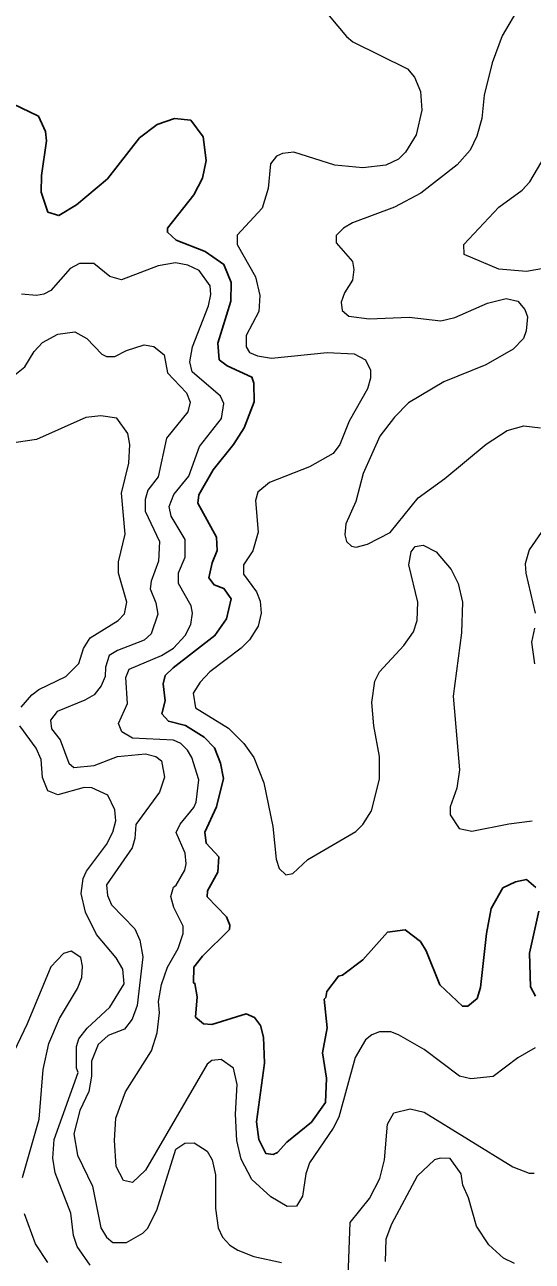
# Model space of a CAD drawing. Extents: x 265 to 291.4, y 7731.5 to 7759.6.
# Drawn here: x 273.421 to 274.287, y 7733.283 to 7735.395 of the extents above; entities that cross this region are included whole.
import ezdxf

# ---------------------------------------------------------------- set-up
doc = ezdxf.new("R2010")
doc.units = 0
doc.header["$LTSCALE"] = 0.032
doc.layers.add('1', color=7, linetype='Continuous', lineweight=25)
doc.layers.add('2', color=7, linetype='Continuous', lineweight=13)

msp = doc.modelspace()

# ---------------------------------------------------------------- linework, layer by layer
at = {"layer": '1'}
for points in [[(273.4002, 7735.2598), (273.444, 7735.2383), (273.4559, 7735.2121), (273.4575, 7735.1961), (273.4495, 7735.1373), (273.4487, 7735.1086), (273.4598, 7735.0744)], [(273.4598, 7735.0744), (273.479, 7735.0688), (273.5092, 7735.0871), (273.5617, 7735.1317), (273.6166, 7735.2017), (273.6468, 7735.224), (273.6762, 7735.2343), (273.7041, 7735.2319), (273.7255, 7735.2033), (273.7303, 7735.1627), (273.724, 7735.1325), (273.7096, 7735.1039), (273.6643, 7735.0474), (273.6643, 7735.0402), (273.6794, 7735.0267), (273.7288, 7735.0076), (273.7606, 7734.9853), (273.7733, 7734.9543), (273.7725, 7734.9225), (273.7502, 7734.8509), (273.7526, 7734.8223), (273.7661, 7734.8119), (273.8083, 7734.7928), (273.8115, 7734.7825), (273.8123, 7734.7507), (273.7955, 7734.7061), (273.7772, 7734.6775), (273.7423, 7734.6345), (273.7176, 7734.5916), (273.716, 7734.5773), (273.7478, 7734.5192), (273.7494, 7734.4969), (273.7407, 7734.4754), (273.7351, 7734.45), (273.7439, 7734.438), (273.7606, 7734.4317), (273.7733, 7734.4142), (273.7653, 7734.38), (273.7454, 7734.3513), (273.6739, 7734.2964), (273.6603, 7734.2829), (273.6571, 7734.2686), (273.6603, 7734.24), (273.6547, 7734.2177), (273.6659, 7734.2049), (273.6953, 7734.1978), (273.7272, 7734.1779), (273.7447, 7734.1596), (273.755, 7734.1334), (273.7598, 7734.1071), (273.7478, 7734.0586), (273.7279, 7734.0156), (273.7303, 7733.9965), (273.7518, 7733.9735), (273.7502, 7733.9472), (273.7327, 7733.9154), (273.7319, 7733.9051), (273.7653, 7733.8709), (273.7709, 7733.8566), (273.7701, 7733.8494), (273.724, 7733.804), (273.7096, 7733.7849), (273.7088, 7733.7579), (273.7112, 7733.7571), (273.7152, 7733.734), (273.712, 7733.6998), (273.7256, 7733.6879), (273.7399, 7733.6871), (273.7988, 7733.7054), (273.8131, 7733.699), (273.8234, 7733.6855), (273.8282, 7733.6656), (273.8298, 7733.6211), (273.8162, 7733.5209), (273.8202, 7733.4906), (273.8321, 7733.4667), (273.8449, 7733.4651), (273.852, 7733.4683), (273.8679, 7733.4859), (273.9101, 7733.52), (273.934, 7733.5535), (273.9356, 7733.5956), (273.9292, 7733.6386), (273.9371, 7733.6815), (273.9316, 7733.7301), (273.9348, 7733.7332), (273.9363, 7733.7436), (273.9562, 7733.7698), (273.9634, 7733.7714), (273.9976, 7733.7977), (274.0398, 7733.8446), (274.07, 7733.8486), (274.0963, 7733.8287), (274.1058, 7733.8128), (274.1296, 7733.7547)], [(274.2172, 7733.8852), (274.2371, 7733.9202), (274.2585, 7733.9305), (274.2776, 7733.9345), (274.2935, 7733.921)], [(274.1296, 7733.7547), (274.1678, 7733.7181), (274.1774, 7733.7181), (274.1933, 7733.7317), (274.1989, 7733.75), (274.2092, 7733.8422), (274.2172, 7733.8852)], [(274.2983, 7733.8804), (274.2824, 7733.8088), (274.284, 7733.7515), (274.2927, 7733.7356)]]:
    msp.add_lwpolyline(points, dxfattribs=at)
at = {"layer": '2'}
for points in [[(273.9228, 7735.4308), (273.9698, 7735.3743), (273.9809, 7735.3656), (274.074, 7735.3194), (274.0859, 7735.3051), (274.0963, 7735.2805)], [(274.2657, 7735.4268), (274.2355, 7735.3759), (274.2188, 7735.3298), (274.2052, 7735.2741), (274.2013, 7735.2343), (274.1925, 7735.2041), (274.1814, 7735.1802), (274.1591, 7735.1556), (274.0971, 7735.107), (274.0517, 7735.0832), (273.9801, 7735.0561), (273.965, 7735.0474), (273.9523, 7735.0347), (273.9523, 7735.0219), (273.9801, 7734.9901), (273.9825, 7734.9766), (273.9801, 7734.9583), (273.9666, 7734.9368), (273.961, 7734.9209), (273.9626, 7734.9066), (273.9738, 7734.897), (274.0088, 7734.8923), (274.0772, 7734.8954), (274.1313, 7734.8891), (274.1551, 7734.8946), (274.2108, 7734.9193), (274.2426, 7734.9273), (274.2625, 7734.9225), (274.2744, 7734.9082), (274.2792, 7734.8955)], [(274.0963, 7735.2805), (274.0986, 7735.2486), (274.0891, 7735.2065), (274.0708, 7735.1771), (274.0589, 7735.1651), (274.0374, 7735.1548), (273.9976, 7735.15)], [(273.9976, 7735.15), (273.9499, 7735.1548), (273.8799, 7735.177), (273.8608, 7735.1747), (273.8505, 7735.1699), (273.8401, 7735.1572), (273.8361, 7735.115), (273.8258, 7735.0816), (273.7836, 7735.0355), (273.7836, 7735.0195), (273.8147, 7734.9639), (273.8218, 7734.932), (273.8202, 7734.905), (273.7987, 7734.8636), (273.7987, 7734.8445), (273.8043, 7734.835), (273.8178, 7734.8294), (273.8417, 7734.8254), (273.9372, 7734.835), (273.9833, 7734.8326), (274.0024, 7734.8223), (274.0111, 7734.8048), (274.0111, 7734.7912), (274.0056, 7734.7729), (273.9745, 7734.7173), (273.9586, 7734.6775), (273.9475, 7734.6624), (273.9069, 7734.6393), (273.8385, 7734.613), (273.8186, 7734.5963), (273.8147, 7734.582), (273.8194, 7734.5279), (273.8099, 7734.4961), (273.794, 7734.4723), (273.794, 7734.4563), (273.8162, 7734.4261), (273.8226, 7734.4102), (273.8242, 7734.3895), (273.8194, 7734.3673), (273.8043, 7734.3442), (273.79, 7734.3299), (273.7367, 7734.2893), (273.72, 7734.2718), (273.7081, 7734.2527), (273.712, 7734.228), (273.7685, 7734.193), (273.7948, 7734.1668), (273.8115, 7734.1429), (273.829, 7734.1), (273.8441, 7734.0252), (273.8497, 7733.9695), (273.8552, 7733.9536), (273.8664, 7733.9424), (273.8783, 7733.9448), (273.9037, 7733.9687), (273.9857, 7734.0164), (273.9976, 7734.0284), (274.0127, 7734.0522), (274.0263, 7734.1063), (274.0263, 7734.1445), (274.0167, 7734.197), (274.0135, 7734.2368), (274.0183, 7734.2734), (274.0263, 7734.2893), (274.0676, 7734.3346), (274.0843, 7734.3577), (274.0907, 7734.3768), (274.0915, 7734.4086), (274.0764, 7734.4723), (274.0803, 7734.4945), (274.0875, 7734.5033), (274.101, 7734.5057), (274.1233, 7734.4945), (274.1488, 7734.4643), (274.1607, 7734.4404), (274.1678, 7734.4086), (274.1663, 7734.3561), (274.1519, 7734.2479), (274.1631, 7734.1222), (274.1583, 7734.0904), (274.1472, 7734.0586), (274.1472, 7734.0451), (274.1623, 7734.022), (274.1838, 7734.0172), (274.2474, 7734.03), (274.2872, 7734.0347)], [(274.3413, 7734.9845), (274.2776, 7734.9734), (274.2299, 7734.9774), (274.171, 7735.002), (274.1702, 7735.0195), (274.2299, 7735.0832), (274.2697, 7735.1118), (274.2832, 7735.1261), (274.3094, 7735.1707)], [(273.7375, 7734.9487), (273.7184, 7734.975), (273.6993, 7734.9837), (273.6778, 7734.9877), (273.6484, 7734.9829), (273.5856, 7734.9591), (273.5657, 7734.9646), (273.5386, 7734.9869), (273.514, 7734.9869), (273.4981, 7734.9782), (273.4654, 7734.9408), (273.4535, 7734.9344), (273.4408, 7734.932), (273.4153, 7734.9344)], [(273.755, 7734.7602), (273.7065, 7734.8016), (273.7025, 7734.8191), (273.7073, 7734.8445), (273.7343, 7734.9145), (273.7383, 7734.9336), (273.7375, 7734.9487)], [(274.2792, 7734.8955), (274.2768, 7734.8716), (274.2721, 7734.8589), (274.2546, 7734.8406), (274.2076, 7734.8135), (274.136, 7734.7849), (274.0756, 7734.7491)], [(273.401, 7734.7944), (273.4209, 7734.8103), (273.4368, 7734.8366), (273.4511, 7734.8517), (273.4774, 7734.866), (273.506, 7734.87), (273.5267, 7734.8588), (273.5521, 7734.8318), (273.5601, 7734.8278), (273.5744, 7734.8278), (273.5943, 7734.8382), (273.6245, 7734.8477), (273.6412, 7734.8453), (273.6587, 7734.831), (273.6643, 7734.8), (273.6969, 7734.7658), (273.7033, 7734.7499), (273.6993, 7734.7332), (273.6627, 7734.6886), (273.6484, 7734.6226), (273.6309, 7734.5995), (273.6261, 7734.5836), (273.6261, 7734.5637), (273.6508, 7734.512), (273.6492, 7734.4786), (273.6365, 7734.4444), (273.6349, 7734.4309), (273.6444, 7734.407), (273.6476, 7734.3879), (273.6365, 7734.3545), (273.6245, 7734.3434), (273.5792, 7734.3259), (273.5649, 7734.3171), (273.5585, 7734.2972), (273.5577, 7734.2813), (273.5513, 7734.2654), (273.5394, 7734.2503), (273.5235, 7734.2408), (273.4758, 7734.2217), (273.4646, 7734.2066), (273.4662, 7734.1922), (273.4813, 7734.1732), (273.4957, 7734.1334), (273.5044, 7734.1262), (273.5394, 7734.1294), (273.5792, 7734.1445), (273.6269, 7734.1493), (273.6444, 7734.1445), (273.654, 7734.1374), (273.6595, 7734.1095), (273.6508, 7734.0841), (273.6102, 7734.0284), (273.6086, 7734.0045), (273.6038, 7733.9886), (273.5601, 7733.9258), (273.5617, 7733.9075), (273.5688, 7733.8916), (273.6086, 7733.8502), (273.6174, 7733.8311), (273.6221, 7733.8025), (273.6126, 7733.7197), (273.6038, 7733.6959), (273.5911, 7733.6791), (273.5633, 7733.668), (273.5458, 7733.6529), (273.5346, 7733.6243), (273.5346, 7733.5988), (273.5299, 7733.5726), (273.5148, 7733.5399), (273.5044, 7733.5002), (273.5108, 7733.4636), (273.5362, 7733.4111), (273.5506, 7733.3395), (273.5601, 7733.3236)], [(274.292, 7733.6473), (274.2625, 7733.6298), (274.2204, 7733.598), (274.1822, 7733.594), (274.1631, 7733.5988), (274.1026, 7733.6441), (274.0589, 7733.6696), (274.0454, 7733.6744), (274.0263, 7733.6744), (274.0135, 7733.6696), (274.0024, 7733.6608), (273.9849, 7733.6306), (273.957, 7733.5288), (273.9475, 7733.5097), (273.9069, 7733.4509), (273.9006, 7733.4318), (273.895, 7733.3936), (273.8847, 7733.3769), (273.8688, 7733.3761), (273.8409, 7733.3928), (273.8083, 7733.4222), (273.79, 7733.4572), (273.7828, 7733.489), (273.7804, 7733.5336), (273.7836, 7733.5845), (273.7773, 7733.6123), (273.7558, 7733.6274), (273.7399, 7733.6258), (273.7319, 7733.6195), (273.6269, 7733.4381), (273.6047, 7733.4174), (273.5895, 7733.4206), (273.5768, 7733.4445), (273.5736, 7733.489), (273.576, 7733.5272), (273.5927, 7733.5718), (273.6373, 7733.6418), (273.6468, 7733.6728), (273.6508, 7733.707), (273.6492, 7733.7261), (273.654, 7733.7555), (273.6643, 7733.785), (273.6826, 7733.8168), (273.6913, 7733.8422), (273.6913, 7733.855), (273.6754, 7733.8868), (273.6699, 7733.9059), (273.6747, 7733.9218), (273.6794, 7733.925), (273.6937, 7733.9504), (273.6961, 7733.9616), (273.6945, 7733.9798), (273.6794, 7734.0148), (273.6858, 7734.0292), (273.7096, 7734.0578), (273.7136, 7734.0666), (273.7176, 7734.1047), (273.7057, 7734.1429), (273.6985, 7734.1557), (273.6874, 7734.1668), (273.6747, 7734.1724), (273.6047, 7734.1763), (273.5864, 7734.1867), (273.5808, 7734.201), (273.5959, 7734.2352), (273.5935, 7734.2797), (273.5991, 7734.2941), (273.654, 7734.3171), (273.6747, 7734.3299), (273.6945, 7734.3513), (273.7041, 7734.3704), (273.7073, 7734.3895), (273.7049, 7734.4023), (273.6834, 7734.4404), (273.6834, 7734.4587), (273.6945, 7734.485), (273.6945, 7734.5152), (273.6707, 7734.555), (273.6675, 7734.5717), (273.6754, 7734.5924), (273.7009, 7734.6234), (273.7192, 7734.6743), (273.7566, 7734.722), (273.7606, 7734.7475), (273.755, 7734.7602)], [(274.0756, 7734.7491), (274.0517, 7734.7244), (274.027, 7734.6918), (273.9984, 7734.6282), (273.9857, 7734.5804), (273.969, 7734.5423), (273.9674, 7734.5232), (273.9698, 7734.512), (273.9785, 7734.5041), (273.9865, 7734.5025), (274.0056, 7734.5072), (274.0446, 7734.5271), (274.0923, 7734.5868), (274.1376, 7734.6194), (274.2084, 7734.6783), (274.2442, 7734.7013), (274.2729, 7734.7093), (274.3015, 7734.7061)], [(273.4145, 7734.2288), (273.4328, 7734.2503), (273.4448, 7734.2591), (273.4909, 7734.2813), (273.5132, 7734.3036), (273.5211, 7734.3291), (273.5323, 7734.3474), (273.58, 7734.3768), (273.5911, 7734.3887), (273.5951, 7734.4086), (273.5808, 7734.4579), (273.5808, 7734.477), (273.5919, 7734.5248), (273.5856, 7734.5948), (273.5983, 7734.6457), (273.5999, 7734.6775), (273.5967, 7734.6966), (273.5776, 7734.7228), (273.5506, 7734.7268), (273.5251, 7734.7236), (273.4408, 7734.6862), (273.3708, 7734.6759)], [(274.3293, 7734.5661), (274.2816, 7734.4977), (274.2752, 7734.4738), (274.276, 7734.4579), (274.2919, 7734.3895)], [(274.2911, 7734.3641), (274.2856, 7734.3402), (274.2911, 7734.3028)], [(273.5323, 7733.2758), (273.51, 7733.3077), (273.5036, 7733.3268), (273.4996, 7733.3649), (273.4726, 7733.4334), (273.4686, 7733.4588), (273.471, 7733.4906), (273.5116, 7733.6052), (273.5092, 7733.6123), (273.5092, 7733.6497), (273.5132, 7733.6625), (273.5275, 7733.6807), (273.5657, 7733.7165), (273.5903, 7733.7563), (273.5879, 7733.7818), (273.5768, 7733.8009), (273.5434, 7733.8406), (273.5243, 7733.8788), (273.5171, 7733.9106), (273.5203, 7733.9361), (273.5259, 7733.9488), (273.5601, 7733.9942), (273.5712, 7734.0156), (273.576, 7734.0347), (273.5744, 7734.0538), (273.5625, 7734.0785), (273.5354, 7734.0912), (273.5219, 7734.092), (273.4774, 7734.0793), (273.4599, 7734.0864), (273.4511, 7734.1087), (273.4487, 7734.1397), (273.44, 7734.1588), (273.4121, 7734.197)], [(273.5195, 7733.7865), (273.5164, 7733.8016), (273.4997, 7733.812), (273.4869, 7733.808), (273.4654, 7733.7857), (273.4249, 7733.6879), (273.3843, 7733.6036)], [(273.4455, 7733.5256), (273.4519, 7733.61), (273.4615, 7733.6545), (273.4797, 7733.6975), (273.5108, 7733.7484), (273.5179, 7733.7675), (273.5195, 7733.7865)], [(273.4169, 7733.4254), (273.4455, 7733.5256)], [(273.973, 7733.2568), (273.9761, 7733.349), (274.0095, 7733.3896), (274.027, 7733.4238), (274.035, 7733.4556), (274.0398, 7733.5169), (274.0509, 7733.536), (274.0788, 7733.5431), (274.1026, 7733.5375), (274.2538, 7733.4437), (274.2816, 7733.4333), (274.2904, 7733.4333)], [(273.6786, 7733.4739), (273.6937, 7733.4843), (273.7097, 7733.485), (273.7319, 7733.4707), (273.7407, 7733.4556), (273.7462, 7733.4302), (273.7462, 7733.3729), (273.751, 7733.3395), (273.7582, 7733.3236), (273.7709, 7733.31), (273.7844, 7733.3013), (273.8115, 7733.2909), (273.8592, 7733.2806)], [(273.5601, 7733.3236), (273.5712, 7733.3148), (273.5943, 7733.3148), (273.6222, 7733.3307), (273.6301, 7733.3387), (273.646, 7733.3697), (273.6786, 7733.4739)], [(274.257, 7733.279), (274.2379, 7733.2878), (274.2132, 7733.3108), (274.1917, 7733.3427), (274.1782, 7733.3912), (274.1686, 7733.4127), (274.1655, 7733.4318), (274.1472, 7733.458), (274.1297, 7733.4588), (274.1201, 7733.4556), (274.0907, 7733.4278), (274.0469, 7733.3459), (274.0374, 7733.3204), (274.0358, 7733.2822)], [(273.4599, 7733.2806), (273.4392, 7733.3124), (273.4201, 7733.3634)]]:
    msp.add_lwpolyline(points, dxfattribs=at)

doc.saveas('drawing.dxf')
